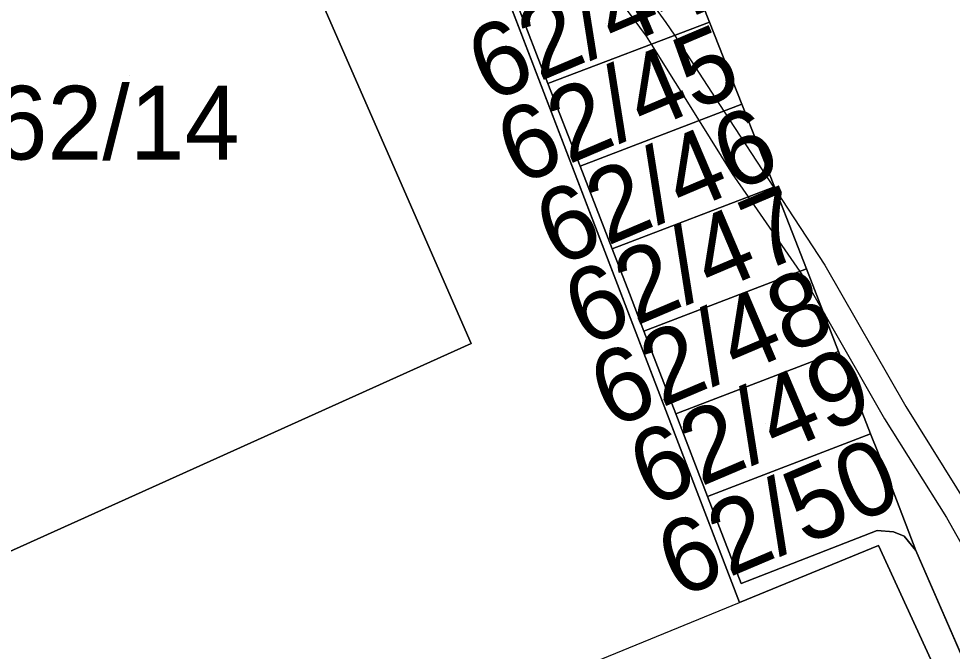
# Model space of a CAD drawing. Extents: x -264070 to -262271, y -1238894 to -1238141.
# Drawn here: x -263350.16 to -263324.84, y -1238764.7 to -1238747.54 of the extents above; entities that cross this region are included whole.
import ezdxf

# ---------------------------------------------------------------- set-up
doc = ezdxf.new("R2010")
doc.units = 0
for name, color, linetype in [('body_kn', 7, 'Continuous'), ('kladpar_druhypozemkov', 7, 'Continuous'), ('kladpar_hranice', 7, 'Continuous'), ('kladpar_parcelnecisla', 7, 'Continuous'), ('kladpar_plochy', 7, 'Continuous'), ('tarchy_linie', 7, 'Continuous'), ('zappar_hrandruhpozemk', 7, 'Continuous')]:
    doc.layers.add(name, color=color, linetype=linetype)

msp = doc.modelspace()

# ---------------------------------------------------------------- linework, layer by layer
at = {"layer": 'body_kn'}
for p, q in [((-263332.61, -1238747.64), (-263332.61, -1238747.64)), ((-263331.43, -1238747.63), (-263331.43, -1238747.63)), ((-263332.38, -1238747.99), (-263332.38, -1238747.99)), ((-263333.15, -1238748.01), (-263333.15, -1238748.01)), ((-263333.01, -1238748.23), (-263333.01, -1238748.23)), ((-263335.81, -1238749.3), (-263335.81, -1238749.3)), ((-263335.81, -1238749.3), (-263335.81, -1238749.3)), ((-263330.55, -1238749.86), (-263330.55, -1238749.86)), ((-263331.04, -1238750.05), (-263331.04, -1238750.05)), ((-263331.71, -1238750.31), (-263331.71, -1238750.31)), ((-263334.94, -1238751.54), (-263334.94, -1238751.54)), ((-263334.94, -1238751.54), (-263334.94, -1238751.54)), ((-263330.81, -1238751.75), (-263330.81, -1238751.75)), ((-263329.69, -1238752.11), (-263329.69, -1238752.11)), ((-263329.67, -1238752.1), (-263329.67, -1238752.1)), ((-263329.64, -1238752.18), (-263329.64, -1238752.18)), ((-263330.38, -1238752.37), (-263330.38, -1238752.37)), ((-263329.58, -1238752.34), (-263329.58, -1238752.34)), ((-263334.07, -1238753.78), (-263334.07, -1238753.78)), ((-263334.07, -1238753.78), (-263334.07, -1238753.78)), ((-263328.8, -1238754.33), (-263328.8, -1238754.33)), ((-263328.3, -1238754.23), (-263328.3, -1238754.23)), ((-263328.98, -1238754.4), (-263328.98, -1238754.4)), ((-263328.86, -1238754.58), (-263328.86, -1238754.58)), ((-263333.6, -1238755), (-263333.6, -1238755)), ((-263328.37, -1238755.44), (-263328.37, -1238755.44)), ((-263333.21, -1238756.02), (-263333.21, -1238756.02)), ((-263333.21, -1238756.02), (-263333.21, -1238756.02)), ((-263337.89, -1238756.35), (-263337.89, -1238756.35)), ((-263327.93, -1238756.57), (-263327.93, -1238756.57)), ((-263326.11, -1238758.06), (-263326.11, -1238758.06)), ((-263332.34, -1238758.26), (-263332.34, -1238758.26)), ((-263332.34, -1238758.26), (-263332.34, -1238758.26)), ((-263326.68, -1238758.4), (-263326.68, -1238758.4)), ((-263327.06, -1238758.8), (-263327.06, -1238758.8)), ((-263326.67, -1238759.79), (-263326.67, -1238759.79)), ((-263331.48, -1238760.5), (-263331.48, -1238760.5)), ((-263331.48, -1238760.5), (-263331.48, -1238760.5)), ((-263325, -1238761.07), (-263325, -1238761.07)), ((-263326.88, -1238761.43), (-263326.88, -1238761.43)), ((-263326.44, -1238761.46), (-263326.44, -1238761.46)), ((-263326.15, -1238761.58), (-263326.15, -1238761.58)), ((-263326.85, -1238761.83), (-263326.85, -1238761.83)), ((-263325.83, -1238761.97), (-263325.83, -1238761.97)), ((-263330.57, -1238762.86), (-263330.57, -1238762.86)), ((-263330.57, -1238762.86), (-263330.57, -1238762.86)), ((-263330.62, -1238763.38), (-263330.62, -1238763.38))]:
    msp.add_line(p, q, dxfattribs=at)
at = {"layer": 'kladpar_druhypozemkov'}
for p, q in [((-263334.24, -1238747.68), (-263334.24, -1238747.68)), ((-263347.15, -1238749.08), (-263347.15, -1238749.08)), ((-263333.36, -1238749.6), (-263333.36, -1238749.6)), ((-263332.44, -1238752.03), (-263332.44, -1238752.03)), ((-263331.59, -1238754.22), (-263331.59, -1238754.22)), ((-263330.75, -1238756.41), (-263330.75, -1238756.41)), ((-263329.9, -1238758.52), (-263329.9, -1238758.52)), ((-263329.02, -1238760.98), (-263329.02, -1238760.98))]:
    msp.add_line(p, q, dxfattribs=at)
at = {"layer": 'kladpar_hranice'}
for points in [[(-263335.7, -1238735.71), (-263333.91, -1238734.58), (-263332.15, -1238738.23), (-263331.54, -1238740.05), (-263334.22, -1238741.08), (-263338.37, -1238742.67), (-263337.54, -1238744.83), (-263336.67, -1238747.07), (-263335.81, -1238749.3), (-263334.94, -1238751.54), (-263334.07, -1238753.78), (-263333.6, -1238755), (-263333.21, -1238756.02), (-263332.34, -1238758.26), (-263331.48, -1238760.5), (-263330.57, -1238762.86), (-263326.88, -1238761.43), (-263326.44, -1238761.46), (-263326.15, -1238761.58), (-263325.83, -1238761.97), (-263309.23, -1238800.14)], [(-263232.66, -1238813.33), (-263239.49, -1238816.11), (-263251.82, -1238787.52), (-263254.65, -1238788.65), (-263262.54, -1238791.8), (-263262.26, -1238792.56), (-263263.68, -1238793.14), (-263273.72, -1238797.21), (-263275.3, -1238797.85), (-263280.86, -1238800.1), (-263280.6, -1238800.73), (-263285.61, -1238802.76), (-263283.97, -1238806.53), (-263288.84, -1238808.6), (-263307.79, -1238803.38), (-263325.33, -1238765.14), (-263326.85, -1238761.83), (-263330.62, -1238763.38), (-263340.45, -1238737.72), (-263335.7, -1238735.71)], [(-263309.23, -1238800.14), (-263325.83, -1238761.97), (-263326.67, -1238759.79), (-263327.06, -1238758.8), (-263327.93, -1238756.57), (-263328.8, -1238754.33), (-263329.58, -1238752.34), (-263329.67, -1238752.1), (-263330.55, -1238749.86), (-263331.43, -1238747.63), (-263332.13, -1238745.84), (-263332.32, -1238745.4), (-263333.29, -1238743.2), (-263334.22, -1238741.08), (-263331.54, -1238740.05), (-263332.15, -1238738.23), (-263326.82, -1238735.93), (-263324.87, -1238740.66), (-263322.53, -1238739.65)], [(-263350.77, -1238762.16), (-263337.89, -1238756.35), (-263344.9, -1238740.33), (-263345.37, -1238739.26), (-263340.45, -1238737.72), (-263330.62, -1238763.38), (-263326.85, -1238761.83), (-263325.33, -1238765.14), (-263307.79, -1238803.38)], [(-263350.77, -1238762.16), (-263355.82, -1238750.63), (-263357.74, -1238746.25), (-263358.25, -1238745.08), (-263355.04, -1238743.63), (-263352.13, -1238742.31), (-263352.06, -1238740.83), (-263351.47, -1238739.54), (-263350.58, -1238738.68), (-263349.02, -1238738.05), (-263347.29, -1238738.15), (-263345.77, -1238739.01), (-263344.9, -1238740.33), (-263337.89, -1238756.35), (-263350.77, -1238762.16)], [(-263335.81, -1238749.3), (-263336.67, -1238747.07), (-263332.32, -1238745.4), (-263332.13, -1238745.84), (-263331.43, -1238747.63), (-263335.81, -1238749.3)], [(-263334.94, -1238751.54), (-263335.81, -1238749.3), (-263331.43, -1238747.63), (-263330.55, -1238749.86), (-263334.94, -1238751.54)], [(-263334.07, -1238753.78), (-263334.94, -1238751.54), (-263330.55, -1238749.86), (-263329.67, -1238752.1), (-263334.07, -1238753.78)], [(-263333.21, -1238756.02), (-263333.6, -1238755), (-263334.07, -1238753.78), (-263329.67, -1238752.1), (-263329.58, -1238752.34), (-263328.8, -1238754.33), (-263333.21, -1238756.02)], [(-263332.34, -1238758.26), (-263333.21, -1238756.02), (-263328.8, -1238754.33), (-263327.93, -1238756.57), (-263332.34, -1238758.26)], [(-263331.48, -1238760.5), (-263332.34, -1238758.26), (-263327.93, -1238756.57), (-263327.06, -1238758.8), (-263331.48, -1238760.5)], [(-263330.57, -1238762.86), (-263331.48, -1238760.5), (-263327.06, -1238758.8), (-263326.67, -1238759.79), (-263325.83, -1238761.97), (-263326.15, -1238761.58), (-263326.44, -1238761.46), (-263326.88, -1238761.43), (-263330.57, -1238762.86)]]:
    msp.add_lwpolyline(points, dxfattribs=at)
at = {"layer": 'kladpar_plochy'}
for p, q in [((-263330.62, -1238763.38), (-263340.45, -1238737.72)), ((-263336.67, -1238747.07), (-263335.81, -1238749.3)), ((-263335.81, -1238749.3), (-263334.94, -1238751.54)), ((-263334.94, -1238751.54), (-263334.07, -1238753.78)), ((-263334.07, -1238753.78), (-263333.6, -1238755)), ((-263333.6, -1238755), (-263333.21, -1238756.02)), ((-263333.21, -1238756.02), (-263332.34, -1238758.26)), ((-263332.34, -1238758.26), (-263331.48, -1238760.5)), ((-263331.48, -1238760.5), (-263330.57, -1238762.86)), ((-263330.57, -1238762.86), (-263326.88, -1238761.43)), ((-263326.88, -1238761.43), (-263326.44, -1238761.46)), ((-263326.44, -1238761.46), (-263326.15, -1238761.58)), ((-263326.15, -1238761.58), (-263325.83, -1238761.97)), ((-263326.85, -1238761.83), (-263330.62, -1238763.38)), ((-263325.33, -1238765.14), (-263326.85, -1238761.83)), ((-263325.83, -1238761.97), (-263309.23, -1238800.14))]:
    msp.add_line(p, q, dxfattribs=at)
for points in [[(-263309.23, -1238800.14), (-263325.83, -1238761.97), (-263326.67, -1238759.79), (-263327.06, -1238758.8), (-263327.93, -1238756.57), (-263328.8, -1238754.33), (-263329.58, -1238752.34), (-263329.67, -1238752.1), (-263330.55, -1238749.86), (-263331.43, -1238747.63), (-263332.13, -1238745.84), (-263332.32, -1238745.4), (-263333.29, -1238743.2), (-263334.22, -1238741.08), (-263331.54, -1238740.05), (-263332.15, -1238738.23), (-263326.82, -1238735.93), (-263324.87, -1238740.66), (-263322.53, -1238739.65)], [(-263350.77, -1238762.16), (-263337.89, -1238756.35), (-263344.9, -1238740.33), (-263345.37, -1238739.26), (-263340.45, -1238737.72), (-263330.62, -1238763.38), (-263326.85, -1238761.83), (-263325.33, -1238765.14)]]:
    msp.add_lwpolyline(points, dxfattribs=at)
for points in [[(-263350.77, -1238762.16), (-263355.82, -1238750.63), (-263357.74, -1238746.25), (-263358.25, -1238745.08), (-263355.04, -1238743.63), (-263352.13, -1238742.31), (-263352.06, -1238740.83), (-263351.47, -1238739.54), (-263350.58, -1238738.68), (-263349.02, -1238738.05), (-263347.29, -1238738.15), (-263345.77, -1238739.01), (-263344.9, -1238740.33), (-263337.89, -1238756.35)], [(-263335.81, -1238749.3), (-263336.67, -1238747.07), (-263332.32, -1238745.4), (-263332.13, -1238745.84), (-263331.43, -1238747.63)], [(-263334.94, -1238751.54), (-263335.81, -1238749.3), (-263331.43, -1238747.63), (-263330.55, -1238749.86)], [(-263334.07, -1238753.78), (-263334.94, -1238751.54), (-263330.55, -1238749.86), (-263329.67, -1238752.1)], [(-263333.21, -1238756.02), (-263333.6, -1238755), (-263334.07, -1238753.78), (-263329.67, -1238752.1), (-263329.58, -1238752.34), (-263328.8, -1238754.33)], [(-263332.34, -1238758.26), (-263333.21, -1238756.02), (-263328.8, -1238754.33), (-263327.93, -1238756.57)], [(-263331.48, -1238760.5), (-263332.34, -1238758.26), (-263327.93, -1238756.57), (-263327.06, -1238758.8)], [(-263330.57, -1238762.86), (-263331.48, -1238760.5), (-263327.06, -1238758.8), (-263326.67, -1238759.79), (-263325.83, -1238761.97), (-263326.15, -1238761.58), (-263326.44, -1238761.46), (-263326.88, -1238761.43)]]:
    msp.add_lwpolyline(points, close=True, dxfattribs=at)
at = {"layer": 'tarchy_linie'}
for points in [[(-263336.71, -1238740.18), (-263336.33, -1238740.22), (-263335.59, -1238740.64), (-263335.45, -1238741.15), (-263335.5, -1238741.57), (-263335.54, -1238741.9), (-263335.77, -1238742.5), (-263336.17, -1238743.19), (-263336.11, -1238743.93), (-263335.92, -1238744.21), (-263335.41, -1238744.95), (-263334.47, -1238746.22), (-263333.15, -1238748.01), (-263333.01, -1238748.23), (-263331.71, -1238750.31), (-263330.81, -1238751.75), (-263330.38, -1238752.37), (-263328.98, -1238754.4), (-263328.86, -1238754.58), (-263328.37, -1238755.44), (-263326.68, -1238758.4), (-263325, -1238761.07), (-263323.2, -1238764.27), (-263321.55, -1238767.23)], [(-263337.21, -1238741.03), (-263336.58, -1238741.98), (-263335.46, -1238743.7), (-263335.27, -1238743.96), (-263333.82, -1238745.97), (-263332.61, -1238747.64), (-263332.38, -1238747.99), (-263331.04, -1238750.05), (-263329.69, -1238752.11), (-263329.64, -1238752.18), (-263328.3, -1238754.23), (-263326.11, -1238758.06), (-263324.39, -1238760.82), (-263322.58, -1238764.02), (-263320.95, -1238766.94)]]:
    msp.add_lwpolyline(points, dxfattribs=at)
at = {"layer": 'zappar_hrandruhpozemk'}
msp.add_line((-263336.95, -1238765.97), (-263330.62, -1238763.38), dxfattribs=at)

# ---------------------------------------------------------------- texts
at = {"layer": 'kladpar_parcelnecisla'}
for s, p in [('62/44', (-263337.417, -1238749.833)), ('62/45', (-263336.628, -1238752.084)), ('62/46', (-263335.577, -1238754.293)), ('62/47', (-263334.803, -1238756.464)), ('62/48', (-263334.099, -1238758.682)), ('62/49', (-263333.037, -1238760.823)), ('62/50', (-263332.277, -1238763.286))]:
    msp.add_text(s, height=2, rotation=23, dxfattribs=at).set_placement(p)
msp.add_text('62/14', height=2, dxfattribs=at).set_placement((-263350.866, -1238751.36))

doc.saveas('drawing.dxf')
